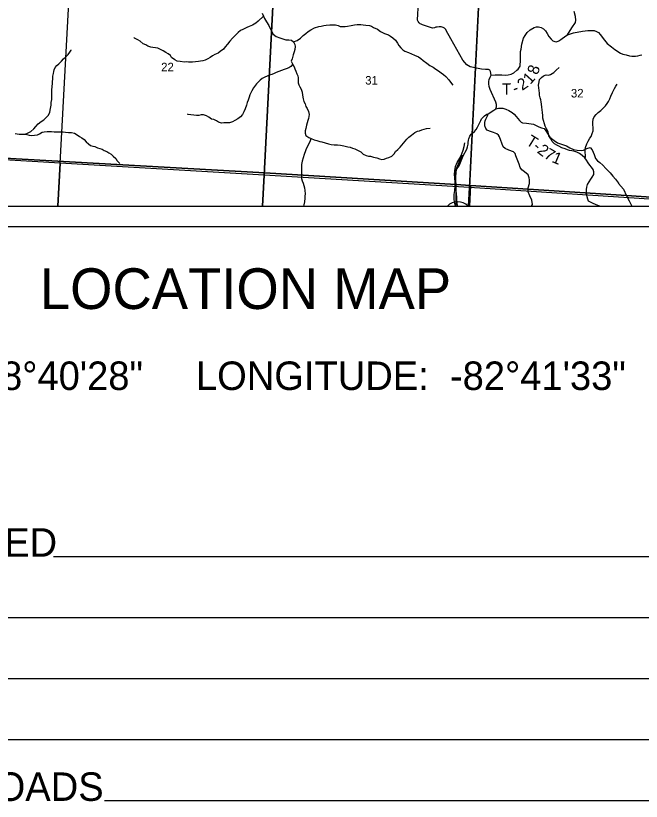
# Model space of a CAD drawing. Extents: x 0 to 82.7, y -0.2 to 22.
# Drawn here: x 4.308 to 7.382, y 11.175 to 15.035 of the extents above; entities that cross this region are included whole.
import ezdxf

# ---------------------------------------------------------------- set-up
doc = ezdxf.new("R2010")
doc.units = 0
for name, color, linetype in [('GM_X_City_Street', 7, 'Continuous'), ('GM_X_County_Road', 7, 'Continuous'), ('GM_X_Minor_River', 7, 'Continuous'), ('GM_X_Rail_Line', 7, 'Continuous'), ('GM_X_Section', 7, 'Continuous'), ('GM_X_Section_Text', 7, 'Continuous'), ('GM_X_State_Route', 7, 'Continuous'), ('GM_X_Township_Road', 7, 'Continuous'), ('GM_X_Township_Road_Text', 7, 'Continuous'), ('GM_X_Township_Text', 7, 'Continuous'), ('SH_Cut_Line', 7, 'Continuous'), ('SH_Data', 7, 'Continuous'), ('SH_Text', 7, 'Continuous')]:
    doc.layers.add(name, color=color, linetype=linetype)

msp = doc.modelspace()

# ---------------------------------------------------------------- linework, layer by layer
at = {"layer": 'GM_X_City_Street'}
msp.add_line((6.4292, 14.1), (6.5307, 14.1), dxfattribs=at)
msp.add_arc((6.4799, 14.0456), 0.0744, 46.9722, 133.0278, dxfattribs=at)
at = {"layer": 'GM_X_County_Road'}
for points in [[(6.832, 14.2361), (6.8317, 14.239), (6.8261, 14.2527), (6.8088, 14.2676), (6.7956, 14.278), (6.7873, 14.2894), (6.7814, 14.305), (6.7665, 14.3473), (6.762, 14.3576), (6.7544, 14.366), (6.7317, 14.3741), (6.714, 14.3818), (6.7042, 14.3906), (6.6862, 14.4392), (6.6801, 14.4488), (6.6716, 14.4549), (6.6567, 14.4614), (6.636, 14.4675), (6.6245, 14.4733), (6.618, 14.4814), (6.6141, 14.494), (6.6131, 14.5039), (6.6132, 14.5106), (6.6151, 14.5187), (6.6188, 14.5261), (6.6268, 14.5425), (6.6289, 14.5479), (6.6281, 14.5516)], [(6.8432, 14.1), (6.848, 14.1079), (6.8443, 14.1292), (6.8338, 14.1505), (6.8256, 14.1699), (6.8264, 14.1824), (6.8269, 14.1893), (6.8327, 14.2098), (6.8328, 14.2246), (6.8324, 14.2304), (6.832, 14.2361)]]:
    msp.add_lwpolyline(points, dxfattribs=at)
for points in [[(3.4675, 14.1), (4.5146, 14.1), (4.5265, 14.3104), (3.4778, 14.3723)], [(4.5146, 14.1), (5.5214, 14.1), (5.5292, 14.2515), (4.5265, 14.3104)], [(5.5214, 14.1), (6.5331, 14.1), (6.5375, 14.1911), (5.5292, 14.2515)], [(6.5331, 14.1), (7.5456, 14.1), (7.5478, 14.1251), (6.5375, 14.1911)]]:
    msp.add_lwpolyline(points, close=True, dxfattribs=at)
at = {"layer": 'GM_X_Minor_River'}
for points in [[(5.5264, 15.0327), (5.4999, 15.0084), (5.4874, 14.9993), (5.4712, 14.9894), (5.4561, 14.9822), (5.4447, 14.9777), (5.4338, 14.9723), (5.4236, 14.9678), (5.4122, 14.9621), (5.4016, 14.9526), (5.3869, 14.9386), (5.3729, 14.9253), (5.3608, 14.9101), (5.3495, 14.8949), (5.3381, 14.8828), (5.3287, 14.871), (5.3135, 14.8585), (5.3033, 14.8517), (5.2871, 14.8441), (5.2754, 14.8373), (5.2644, 14.8304), (5.2531, 14.8236), (5.2387, 14.8175), (5.2273, 14.8133), (5.2168, 14.8122), (5.2069, 14.8103), (5.1918, 14.8084), (5.1774, 14.8073), (5.1676, 14.8069), (5.1567, 14.8072), (5.1468, 14.808), (5.137, 14.8076), (5.1166, 14.8099), (5.1022, 14.8122), (5.0898, 14.8178), (5.0743, 14.8303), (5.0682, 14.8402), (5.0569, 14.8478), (5.0467, 14.855), (5.0334, 14.8626), (5.0161, 14.8701), (5.0062, 14.8754), (4.9949, 14.8773), (4.9817, 14.8785), (4.9718, 14.8811), (4.9575, 14.8857), (4.9476, 14.8913), (4.9352, 14.897), (4.9193, 14.9103), (4.9083, 14.9163), (4.8917, 14.9243), (4.8879, 14.9277)], [(5.5185, 15.0475), (5.5264, 15.0327), (5.5309, 15.0209), (5.5404, 15.0046), (5.5513, 14.9868), (5.5585, 14.9716), (5.5646, 14.9584), (5.5732, 14.9451), (5.5884, 14.9326), (5.6061, 14.9258), (5.6258, 14.9205), (5.636, 14.9171), (5.65, 14.9167), (5.6632, 14.9152), (5.6738, 14.9069), (5.6806, 14.8932), (5.6813, 14.8833), (5.6806, 14.8686), (5.6772, 14.8572), (5.6719, 14.8428), (5.6666, 14.8238), (5.6624, 14.812), (5.6704, 14.7953), (5.6772, 14.7832), (5.6802, 14.7737), (5.6851, 14.7627), (5.6892, 14.7498), (5.6938, 14.74), (5.6957, 14.7301), (5.696, 14.7184), (5.6968, 14.7059), (5.7002, 14.696), (5.7044, 14.6854), (5.7112, 14.674), (5.7157, 14.66), (5.7168, 14.6452), (5.721, 14.6274), (5.7248, 14.613), (5.7304, 14.6023), (5.7342, 14.5891), (5.741, 14.5792), (5.7463, 14.5644), (5.7501, 14.55), (5.7467, 14.5299), (5.7444, 14.5204), (5.7399, 14.5083), (5.7364, 14.4969), (5.7338, 14.481), (5.7308, 14.4696), (5.7304, 14.4578), (5.7338, 14.4457), (5.7489, 14.4374), (5.7595, 14.4317), (5.7742, 14.426), (5.7871, 14.4226), (5.8022, 14.4177), (5.8124, 14.415), (5.8294, 14.4101), (5.8457, 14.4048), (5.8585, 14.4025), (5.8729, 14.401), (5.8895, 14.4003), (5.9046, 14.3995), (5.9209, 14.3957), (5.9405, 14.3908), (5.9511, 14.3885), (5.9628, 14.3844), (5.9746, 14.3806), (5.9904, 14.373), (6.0037, 14.3654), (6.0161, 14.3552), (6.0305, 14.348), (6.0418, 14.345), (6.052, 14.3442), (6.066, 14.3408), (6.0827, 14.3363), (6.0963, 14.3325), (6.108, 14.3291), (6.1193, 14.3306)], [(5.6738, 14.9069), (5.6919, 14.9133), (5.7074, 14.9251), (5.7203, 14.9372), (5.7335, 14.9482), (5.746, 14.9573), (5.7585, 14.9657), (5.7762, 14.9759), (5.797, 14.9824), (5.8087, 14.9839), (5.8227, 14.9869), (5.8345, 14.9888), (5.8511, 14.9904), (5.8798, 14.9904), (5.8934, 14.9874), (5.9032, 14.9828), (5.9263, 14.9817), (5.938, 14.984), (5.9558, 14.9878), (5.9732, 14.9897), (5.9853, 14.9916), (6.0046, 14.9912), (6.0151, 14.9905), (6.0284, 14.9889), (6.0465, 14.9871), (6.0567, 14.9833), (6.0665, 14.978), (6.0854, 14.9689), (6.1013, 14.9583), (6.1206, 14.948), (6.1395, 14.9416), (6.1501, 14.9344), (6.161, 14.9268), (6.1743, 14.9154), (6.1837, 14.8999), (6.1913, 14.8881), (6.2, 14.8768), (6.2102, 14.8677), (6.2204, 14.8616), (6.2378, 14.8537), (6.2533, 14.8472), (6.268, 14.8412), (6.2873, 14.8324), (6.2986, 14.8252), (6.3096, 14.8154), (6.3277, 14.8014), (6.3425, 14.7911), (6.3587, 14.7828), (6.3723, 14.7722), (6.3859, 14.7635), (6.3984, 14.754), (6.4101, 14.7457), (6.4218, 14.7362), (6.4358, 14.7199), (6.4453, 14.7093), (6.4566, 14.6941)], [(4.3053, 14.4569), (4.3155, 14.4543), (4.3254, 14.4531), (4.339, 14.4534), (4.3519, 14.4534), (4.3636, 14.456), (4.3735, 14.4605), (4.3833, 14.4665), (4.397, 14.4794), (4.4068, 14.4907), (4.4194, 14.5036), (4.4326, 14.5153), (4.4467, 14.5228), (4.4558, 14.5326), (4.469, 14.547), (4.4755, 14.5618), (4.4797, 14.5796), (4.482, 14.5955), (4.4832, 14.6087), (4.4851, 14.6235), (4.4859, 14.6368), (4.4856, 14.6512), (4.486, 14.6698), (4.4876, 14.6876), (4.4884, 14.7013), (4.4891, 14.7126), (4.4903, 14.7236), (4.4915, 14.7373), (4.4938, 14.7505), (4.4953, 14.7604), (4.4976, 14.7699), (4.5026, 14.7809), (4.5105, 14.7907), (4.5208, 14.799), (4.5337, 14.8111), (4.5436, 14.8228), (4.5542, 14.8338), (4.5656, 14.8447), (4.5739, 14.8557), (4.5811, 14.8655), (4.5815, 14.867)], [(5.6696, 14.7969), (5.6598, 14.7862), (5.6499, 14.7798), (5.6375, 14.7745), (5.6269, 14.7707), (5.6137, 14.7654), (5.6016, 14.7612), (5.5883, 14.7559), (5.5785, 14.7517), (5.5672, 14.7468), (5.5554, 14.7426), (5.5433, 14.7376), (5.5328, 14.7335), (5.5199, 14.7266), (5.5089, 14.7183), (5.4919, 14.7005), (5.476, 14.6807), (5.4685, 14.6667), (5.4628, 14.6564), (5.4583, 14.6462), (5.4549, 14.6356), (5.4503, 14.6208), (5.4458, 14.6083), (5.442, 14.5958), (5.4356, 14.5783), (5.4288, 14.5628), (5.4223, 14.5502), (5.4125, 14.5377), (5.3993, 14.5279), (5.3857, 14.5206), (5.3728, 14.5142), (5.3592, 14.5092), (5.3441, 14.5092), (5.3312, 14.5085), (5.3199, 14.5073), (5.3044, 14.5119), (5.2946, 14.5187), (5.2813, 14.5244), (5.2711, 14.5274), (5.2572, 14.5365), (5.2462, 14.5433), (5.2303, 14.5475), (5.2194, 14.5479), (5.2073, 14.5445), (5.1974, 14.5444), (5.1827, 14.5471), (5.1695, 14.5475), (5.1562, 14.5501), (5.153, 14.5521)], [(6.9257, 14.7437), (6.9363, 14.746), (6.9529, 14.7555), (6.9639, 14.768), (6.9779, 14.7813)], [(7.1783, 14.1), (7.1686, 14.1028), (7.1565, 14.1074), (7.1463, 14.1123), (7.1354, 14.1172), (7.1233, 14.1244), (7.1188, 14.1343), (7.1154, 14.1445), (7.1135, 14.1608), (7.1131, 14.1703), (7.1135, 14.1817), (7.115, 14.1931), (7.1184, 14.2052), (7.126, 14.2189), (7.135, 14.2318), (7.1415, 14.2416), (7.1483, 14.2542), (7.1483, 14.2678), (7.1452, 14.2796), (7.1373, 14.2906), (7.129, 14.3008), (7.1218, 14.3126), (7.1131, 14.3258), (7.1041, 14.3361), (7.092, 14.3474), (7.0784, 14.3588), (7.0659, 14.3645), (7.0504, 14.369), (7.0402, 14.3717), (7.0296, 14.3732), (7.0198, 14.3758), (7.0077, 14.3804), (6.9925, 14.3853), (6.9763, 14.394), (6.9665, 14.3989), (6.9559, 14.4061), (6.9442, 14.4175), (6.9374, 14.43), (6.9283, 14.4441), (6.9241, 14.4649), (6.9166, 14.4793), (6.9102, 14.493), (6.9064, 14.5036), (6.9015, 14.5199), (6.8988, 14.532), (6.8981, 14.5446), (6.8966, 14.5593), (6.8947, 14.5726), (6.8932, 14.5851), (6.8913, 14.6011), (6.8898, 14.6117), (6.8879, 14.6212), (6.886, 14.631), (6.8822, 14.6443), (6.8815, 14.6549), (6.8807, 14.6682), (6.8788, 14.6815), (6.8773, 14.6944), (6.88, 14.7107), (6.8826, 14.7213), (6.8917, 14.7323), (6.9019, 14.7395), (6.914, 14.7452), (6.9257, 14.7437)], [(7.1041, 14.3361), (7.1078, 14.3395), (7.1078, 14.3505), (7.1059, 14.363), (7.1063, 14.3763), (7.1082, 14.388), (7.1139, 14.4059), (7.1218, 14.4184), (7.129, 14.4328), (7.1351, 14.4423), (7.1415, 14.456), (7.1453, 14.4696), (7.1449, 14.4848), (7.1442, 14.5003), (7.1438, 14.5121), (7.1464, 14.5273), (7.1498, 14.5383), (7.1608, 14.5497), (7.1706, 14.5588), (7.1827, 14.5686), (7.2066, 14.5925), (7.2145, 14.6032), (7.2209, 14.6142), (7.2273, 14.6259), (7.233, 14.6392), (7.241, 14.6582), (7.2463, 14.668), (7.2512, 14.6779), (7.2576, 14.6889), (7.2629, 14.6995)], [(6.1193, 14.3306), (6.1303, 14.3348), (6.1413, 14.3378), (6.1556, 14.345), (6.1673, 14.3564), (6.1749, 14.3678), (6.1862, 14.3784), (6.1972, 14.3898), (6.2059, 14.3997), (6.2131, 14.4091), (6.2309, 14.4289), (6.2403, 14.4387), (6.2528, 14.4475), (6.2694, 14.4608), (6.2819, 14.4672), (6.2917, 14.4699), (6.3038, 14.4737), (6.3155, 14.4782), (6.3269, 14.4809), (6.3443, 14.482)], [(4.3523, 14.4535), (4.3628, 14.4507), (4.3738, 14.4483), (4.3867, 14.4468), (4.4003, 14.4483), (4.4151, 14.4505), (4.4253, 14.455), (4.4378, 14.4621), (4.4488, 14.464), (4.4632, 14.4655), (4.473, 14.4662), (4.484, 14.4658), (4.498, 14.4646), (4.5093, 14.4645), (4.5207, 14.4649), (4.5419, 14.4637), (4.5528, 14.4625), (4.568, 14.4613), (4.5824, 14.4605), (4.5967, 14.4578), (4.6096, 14.4501), (4.6221, 14.4414), (4.6338, 14.4349), (4.6447, 14.4261), (4.6542, 14.4151), (4.6659, 14.4052), (4.6757, 14.3968), (4.6874, 14.3941), (4.6972, 14.3918), (4.7108, 14.3861), (4.7222, 14.3822), (4.7324, 14.3788), (4.7437, 14.3734), (4.7555, 14.3673), (4.7664, 14.3608), (4.7774, 14.3555), (4.7879, 14.3452), (4.7996, 14.3334), (4.8076, 14.3227), (4.8147, 14.3132), (4.8196, 14.309)], [(5.7595, 14.4317), (5.7584, 14.4302), (5.7546, 14.4195), (5.7478, 14.4051), (5.7357, 14.3808), (5.7323, 14.3714), (5.7258, 14.3535), (5.716, 14.3202), (5.7133, 14.3038), (5.7118, 14.2875), (5.7122, 14.2781), (5.7133, 14.2625), (5.713, 14.2489), (5.7133, 14.2348), (5.7164, 14.2234), (5.7209, 14.2117), (5.7247, 14.2011), (5.7273, 14.1897), (5.7292, 14.1764), (5.73, 14.1601), (5.7296, 14.1487), (5.7292, 14.1389), (5.7269, 14.1199), (5.7235, 14.1051), (5.7224, 14.1)], [(6.4689, 14.1), (6.4642, 14.1182), (6.4623, 14.1357), (6.4635, 14.1559), (6.4654, 14.1764), (6.467, 14.1973), (6.4682, 14.2171), (6.4652, 14.2365), (6.4648, 14.2559), (6.4653, 14.2734), (6.4699, 14.2939), (6.4782, 14.3141), (6.4911, 14.3346), (6.501, 14.3563), (6.5075, 14.3738), (6.5125, 14.3924), (6.5148, 14.4103)]]:
    msp.add_lwpolyline(points, dxfattribs=at)
at = {"layer": 'GM_X_Rail_Line'}
msp.add_lwpolyline([(6.4717, 14.1), (6.4721, 14.118), (6.4728, 14.1778), (6.4702, 14.2284), (6.4721, 14.2799), (6.5024, 14.3511)], dxfattribs=at)
at = {"layer": 'GM_X_Section'}
for points in [[(5.5813, 15.2736), (5.5292, 14.2515), (4.5265, 14.3104), (4.5831, 15.3434)], [(6.5889, 15.2079), (6.5375, 14.1911), (5.5292, 14.2515), (5.5813, 15.2736)], [(7.6018, 15.1403), (7.5478, 14.1251), (6.5375, 14.1911), (6.5889, 15.2079)]]:
    msp.add_lwpolyline(points, close=True, dxfattribs=at)
at = {"layer": 'GM_X_State_Route'}
for points in [[(6.6281, 14.5516), (6.6391, 14.56), (6.6576, 14.5712), (6.667, 14.5779), (6.6707, 14.5873), (6.6707, 14.5988), (6.6678, 14.6098), (6.64, 14.6725), (6.6342, 14.6865), (6.6323, 14.7001), (6.6329, 14.7122), (6.6348, 14.721), (6.6392, 14.7329), (6.6446, 14.7428), (6.6412, 14.7614), (6.6372, 14.7668), (6.6311, 14.7715), (6.6166, 14.7715), (6.5977, 14.7726), (6.5406, 14.7835), (6.5251, 14.793), (6.505, 14.8165), (6.4464, 14.9214), (6.4239, 14.963), (6.4219, 14.9673), (6.4156, 14.9733), (6.4088, 14.9775), (6.3995, 14.9799), (6.3882, 14.9799), (6.3795, 14.9795), (6.373, 14.9783), (6.3661, 14.9757), (6.3566, 14.9745), (6.3079, 14.9911), (6.3006, 14.9932), (6.2954, 14.9959), (6.2901, 15.0003), (6.2855, 15.0068), (6.2831, 15.0136), (6.2831, 15.0231), (6.2849, 15.0342), (6.2856, 15.0811)], [(6.4801, 14.1), (6.4778, 14.1115), (6.4755, 14.1318), (6.475, 14.1437), (6.4743, 14.1588), (6.4724, 14.1759), (6.4711, 14.1895), (6.4716, 14.2053), (6.4718, 14.2085), (6.4712, 14.2214), (6.4678, 14.2404), (6.4664, 14.2492), (6.4673, 14.2567), (6.4721, 14.2715), (6.4765, 14.2824), (6.4865, 14.297), (6.5074, 14.3467), (6.5251, 14.3801), (6.5289, 14.3901), (6.5309, 14.4032), (6.5311, 14.4126), (6.5325, 14.4232), (6.5348, 14.4308), (6.5401, 14.4433), (6.5458, 14.4525), (6.5528, 14.4586), (6.5618, 14.466), (6.5708, 14.4756), (6.5769, 14.4873), (6.5855, 14.5042), (6.5929, 14.521), (6.597, 14.5286), (6.605, 14.537), (6.6122, 14.5434), (6.6225, 14.5507), (6.6281, 14.5516)]]:
    msp.add_lwpolyline(points, dxfattribs=at)
at = {"layer": 'GM_X_Township_Road'}
for points in [[(7.0191, 14.9413), (7.0401, 14.9751), (7.0583, 15.0022), (7.0612, 15.0127), (7.059, 15.0318), (7.0515, 15.0556)], [(6.6446, 14.7428), (6.6649, 14.7452), (6.6969, 14.7452), (6.7147, 14.7434), (6.7272, 14.744), (6.7421, 14.7474), (6.7556, 14.7552), (6.7707, 14.7671), (6.7764, 14.773), (6.7837, 14.7823), (6.7865, 14.7874), (6.7877, 14.7932), (6.7894, 14.8111), (6.7882, 14.8412), (6.7888, 14.8591), (6.7911, 14.8704), (6.7954, 14.8956), (6.803, 14.9241), (6.8109, 14.9386), (6.8214, 14.9524), (6.8361, 14.9664), (6.8559, 14.9773), (6.8677, 14.9804), (6.8776, 14.9804), (6.8908, 14.9768), (6.902, 14.9702), (6.9109, 14.9613), (6.919, 14.9483), (6.9279, 14.9336), (6.9399, 14.9191), (6.9478, 14.9112), (6.957, 14.9079), (6.9653, 14.9073), (6.9773, 14.9124), (6.9871, 14.919), (7.0121, 14.9367), (7.0191, 14.9413), (7.0483, 14.9503), (7.0937, 14.9593), (7.1196, 14.9625), (7.1403, 14.9625), (7.1509, 14.9623), (7.1626, 14.9579), (7.1713, 14.9525), (7.1808, 14.9425), (7.2009, 14.9148), (7.2151, 14.899), (7.2363, 14.8816), (7.2526, 14.8696), (7.2798, 14.8517), (7.2916, 14.846), (7.3071, 14.8423), (7.3247, 14.8383), (7.3351, 14.837), (7.3532, 14.8365), (7.3659, 14.8381), (7.3763, 14.841), (7.3853, 14.8437)], [(6.667, 14.5779), (6.6806, 14.5804), (6.701, 14.5806), (6.7165, 14.5764), (6.7318, 14.5689), (6.7474, 14.5589), (6.7567, 14.5509), (6.7667, 14.5392), (6.7843, 14.5196), (6.7922, 14.5112), (6.7989, 14.5085), (6.8173, 14.5063), (6.8403, 14.504), (6.8526, 14.5024), (6.8652, 14.4963), (6.8783, 14.4886), (6.8924, 14.4844), (6.9043, 14.4802), (6.9128, 14.4691), (6.932, 14.4382), (6.9539, 14.4217), (6.9709, 14.411), (6.9951, 14.4025), (7.0141, 14.3959), (7.0303, 14.3859), (7.0492, 14.3782), (7.0678, 14.3747), (7.0871, 14.3734), (7.0985, 14.3749), (7.1145, 14.3824), (7.1312, 14.3872), (7.141, 14.3765), (7.1511, 14.3525), (7.1578, 14.3339), (7.1675, 14.3221), (7.1781, 14.314), (7.1924, 14.301), (7.2071, 14.2846), (7.2211, 14.272), (7.229, 14.2632), (7.2421, 14.246), (7.2553, 14.2311), (7.2696, 14.2117), (7.2702, 14.211), (7.2941, 14.183), (7.3101, 14.1505), (7.3227, 14.1249), (7.3349, 14.1)]]:
    msp.add_lwpolyline(points, dxfattribs=at)
at = {"layer": 'GM_X_Township_Text'}
msp.add_lwpolyline([(3.8036, 15.5496), (4.1209, 14.8338), (3.7187, 14.6543), (3.6092, 14.6054), (3.1288, 14.3932), (3.472, 14.3677), (3.6086, 14.371), (3.7569, 14.3626), (5.5319, 14.2622), (6.4714, 14.2058), (6.5437, 14.2015), (6.8262, 14.1829), (7.3099, 14.151), (7.7427, 14.1224), (8.0832, 14.1), (8.9, 14.1), (8.9, 20.1381)], dxfattribs=at)
for points in [[(2.4652, 14.1), (6.5387, 14.1), (6.5437, 14.2015), (6.4714, 14.2058), (5.5319, 14.2622), (3.7569, 14.3626), (3.6086, 14.371), (3.472, 14.3677), (3.1288, 14.3932)], [(6.5387, 14.1), (8.0832, 14.1), (7.7427, 14.1224), (7.3099, 14.151), (6.8262, 14.1829), (6.5437, 14.2015)]]:
    msp.add_lwpolyline(points, close=True, dxfattribs=at)
at = {"layer": 'SH_Cut_Line'}
msp.add_lwpolyline([(3.8036, 15.5496), (4.1209, 14.8338), (3.7187, 14.6543), (3.6092, 14.6054), (3.1288, 14.3932), (2.4652, 14.1), (8.9, 14.1), (8.9, 20.9)], dxfattribs=at)
at = {"layer": 'SH_Data'}
for p, q in [((2.1, 14.1), (8.9, 14.1)), ((2, 14), (9, 14)), ((7.7, 12.3767), (4.4937, 12.3767)), ((7.7, 12.0767), (3.9895, 12.0767)), ((7.7, 11.7767), (3.6192, 11.7767)), ((7.7, 11.4767), (3.3288, 11.4767)), ((7.7, 11.1767), (4.7452, 11.1767))]:
    msp.add_line(p, q, dxfattribs=at)

# ---------------------------------------------------------------- texts
at = {"layer": 'GM_X_Section_Text'}
for s, p in [('22', (5.023, 14.7621)), ('31', (6.0255, 14.6968)), ('32', (7.0363, 14.6334))]:
    msp.add_text(s, height=0.04186, rotation=0, dxfattribs=at).set_placement(p)
at = {"layer": 'GM_X_Township_Road_Text'}
for s, rotation, p in [('8', 70.5365, (6.8725, 14.7413)), ('1', 47.9064, (6.8366, 14.6944)), ('2', 34.4311, (6.7968, 14.6651)), ('T', 0.2829, (6.6975, 14.6464)), ('-', 18.9527, (6.7598, 14.65)), ('T', 328.2667, (6.8115, 14.4048)), ('-', 317.1587, (6.8453, 14.3842)), ('2', 322.4255, (6.8668, 14.3647)), ('7', 329.2123, (6.9006, 14.3392)), ('1', 337.3284, (6.9385, 14.3174))]:
    msp.add_text(s, height=0.0568, rotation=rotation, dxfattribs=at).set_placement(p)
at = {"layer": 'SH_Text'}
for s, height, p in [('LOCATION MAP', 0.2, (4.4269, 13.5938)), ('LATITUDE:  38°40\'28"     LONGITUDE:  -82°41\'33"', 0.14, (3.071, 13.1959)), ('PORTION TO BE IMPROVED', 0.14, (1.9944, 12.3767)), ('COUNTY & TOWNSHIP ROADS', 0.14, (1.9944, 11.1767))]:
    msp.add_text(s, height=height, dxfattribs=at).set_placement(p)

doc.saveas('drawing.dxf')
